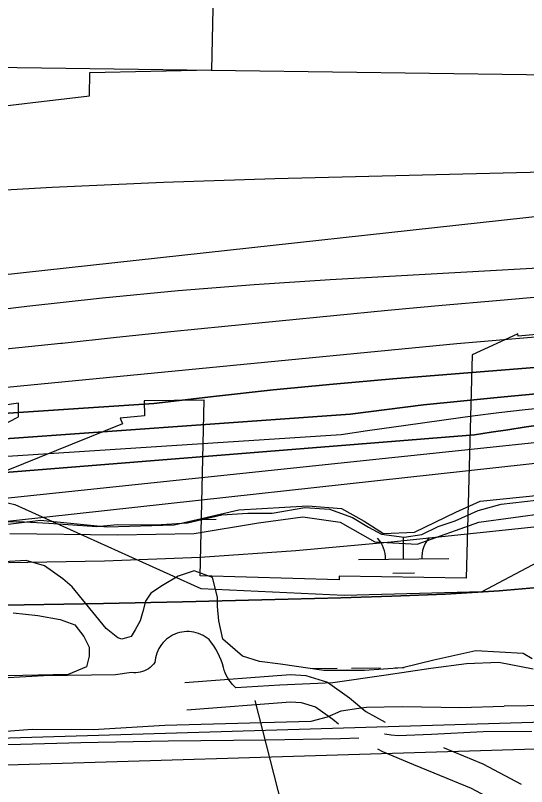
# Model space of a CAD drawing. Extents: x 3651524 to 3689615, y 505651 to 531377.
# Drawn here: x 3667884 to 3668450, y 512586 to 513440 of the extents above; entities that cross this region are included whole.
import ezdxf

# ---------------------------------------------------------------- set-up
doc = ezdxf.new("R2010")
doc.units = 0
for name, color, linetype in [('V-FLOD-BASE', 7, 'Continuous'), ('V-LEVE-TOET', 7, 'Continuous'), ('V-RIVR-EDGE', 7, 'Continuous'), ('V-ROAD-CNTR', 7, 'Continuous'), ('V-RRAP-FSHR', 7, 'Continuous'), ('V-RRAP-RVMT', 7, 'Continuous'), ('V-SITE-VEGE', 7, 'Continuous'), ('V-SURV-LINE', 7, 'Continuous'), ('V-TOPO-DPTH', 7, 'Continuous'), ('V-TOPO-MAJR', 7, 'Continuous'), ('V-TOPO-MINR', 7, 'Continuous'), ('V-TOPO-WATR', 7, 'Continuous'), ('V-UTIL-LINE', 7, 'Continuous'), ('V-WETL-SWMP', 7, 'Continuous')]:
    doc.layers.add(name, color=color, linetype=linetype)

msp = doc.modelspace()

# ---------------------------------------------------------------- linework, layer by layer
at = {"layer": 'V-FLOD-BASE'}
for points in [[(3668292.319, 512644.298), (3668292.421, 512644.242), (3668299.618, 512643.12)], [(3668299.618, 512643.12), (3668307.33, 512642.645), (3668344.287, 512644.152), (3668401.276, 512646.87), (3668455.382, 512647.347)], [(3667786.434, 512630.578), (3667889.385, 512632.843), (3667955.953, 512634.713), (3668052.895, 512636.417), (3668161.105, 512637.816), (3668243.664, 512639.006), (3668263.993, 512639.976)]]:
    msp.add_lwpolyline(points, dxfattribs=at)
at = {"layer": 'V-LEVE-TOET'}
for points in [[(3669040.662, 512687.486), (3668911.671, 512682.542), (3668784.918, 512679.98), (3668748.644, 512680.285), (3668713.154, 512683.097), (3668669.22, 512687.076), (3668654.182, 512687.302), (3668621.737, 512685.901), (3668607.631, 512682.964), (3668565.301, 512678.768), (3668501.333, 512676.232), (3668424.525, 512675.034)], [(3668229.302, 512663.209), (3668244.359, 512669.789), (3668263.769, 512672.943)], [(3668263.769, 512672.943), (3668272.226, 512673.875), (3668311.859, 512674.506), (3668376.436, 512673.473), (3668424.525, 512675.034)], [(3667849.162, 512645.613), (3667902.14, 512649.424), (3667969.832, 512649.297), (3668049.08, 512654.122), (3668143.036, 512656.344), (3668211.16, 512658.445), (3668229.302, 512663.209)]]:
    msp.add_lwpolyline(points, dxfattribs=at)
at = {"layer": 'V-RIVR-EDGE'}
msp.add_lwpolyline([(3667863.191, 512874.903), (3667911.232, 512880.788), (3667985.054, 512873.401), (3668059.5, 512875.618), (3668130.98, 512892.251), (3668207.233, 512896.865), (3668244.445, 512893.771), (3668269.625, 512879.901), (3668291.202, 512866.041), (3668325.425, 512867.757), (3668371.105, 512889.856), (3668398.149, 512901.796), (3668536.259, 512915.862), (3668639.58, 512942.021), (3668732.682, 512962.802), (3668784.93, 512971.078), (3668929.054, 512989.331), (3669000.507, 512995.158), (3669036.51, 512988.465)], dxfattribs=at)
at = {"layer": 'V-ROAD-CNTR'}
for points in [[(3668071.025, 512700.997), (3668188.07, 512709.887), (3668205.26, 512708.869), (3668229.171, 512701.593), (3668253.435, 512684.375), (3668271.696, 512668.987), (3668293.141, 512657.137)], [(3668073.297, 512671.083), (3668188.32, 512679.819), (3668199.932, 512679.131), (3668215.781, 512674.309), (3668235.057, 512660.631), (3668241.369, 512655.311)], [(3668284.406, 512627.688), (3668289.995, 512624.6), (3668324.423, 512610.374), (3668346.845, 512601.109), (3668388.135, 512584.002), (3668429.589, 512562.028)], [(3668357.712, 512629.078), (3668358.315, 512628.829), (3668400.931, 512611.174), (3668443.639, 512588.534)]]:
    msp.add_lwpolyline(points, dxfattribs=at)
at = {"layer": 'V-RRAP-FSHR'}
msp.add_lwpolyline([(3666446.036, 512858.375), (3666748.876, 512924.46), (3666926.088, 512933.719), (3667180.318, 512926.445), (3667429.885, 512916.094), (3667594.622, 512929.414), (3667731.904, 512933.854), (3667882.913, 512898.334), (3668088.835, 512805.096), (3668247.625, 512797.869), (3668400.482, 512801.877), (3668523.56, 512867.255), (3668669.992, 512907.214), (3668748.539, 512920.124), (3668871.339, 512916.094), (3669016.037, 512902.088), (3669155.467, 512912.109)], dxfattribs=at)
at = {"layer": 'V-RRAP-RVMT'}
for points in [[(3667965.779, 513350.691), (3667965.888, 513376.713), (3668100.998, 513379.393), (3668102.942, 513464.225), (3668244.024, 513461.316), (3668248.225, 513553.652), (3668388.31, 513550.576), (3668389.381, 513572.205), (3668532.722, 513571.002), (3668533.476, 513590.119), (3668689.134, 513595.296), (3668682.118, 513350.302), (3668689.137, 513348.766), (3668686.941, 513339.034), (3668811.362, 513308.614), (3668796.843, 513246.386), (3668816.44, 513251.181), (3668815.376, 513255.305), (3668955.853, 513289.336), (3668961.251, 513269.008), (3669089.305, 513301.328)], [(3666467.097, 513184.942), (3666539.442, 513195.511), (3666536.519, 513227.704), (3666677.427, 513243.678), (3666676.841, 513252.745), (3666830.717, 513270.965), (3666830.967, 513268.47), (3666973.62, 513287.605), (3666974.869, 513283.945), (3666983.672, 513285.155), (3666983.007, 513293.736), (3667133.481, 513309.069), (3667135.315, 513295.177), (3667280.633, 513302.5), (3667285.064, 513247.323), (3667410.68, 513248.431), (3667410.762, 513251.425), (3667535.048, 513255.087), (3667534.371, 513282.123), (3667677.525, 513294.852), (3667676.851, 513317.479), (3667821.584, 513329.876), (3667821.333, 513333.786), (3667965.779, 513350.691)], [(3669042.09, 513005.942), (3669013.055, 513000.644), (3669012.258, 513004.243), (3668875.018, 512975.636), (3668876.987, 512967.598), (3668728.825, 512939.82), (3668718.889, 512981.008), (3668598.643, 512955.883), (3668577.344, 513059.456), (3668481.032, 513084.429), (3668476.493, 513087.775), (3668440.05, 513084.57), (3668439.854, 513087.075), (3668438.968, 513086.899), (3668389.37, 513063.994)], [(3668389.37, 513063.994), (3668382.799, 512816.544), (3668242.049, 512819.037), (3668241.968, 512814.712), (3668088.165, 512819.284), (3668092.617, 513013.603), (3668026.296, 513012.926), (3668026.403, 512996.47), (3667999.719, 512993.974), (3668002.132, 512987.735), (3667873.544, 512935.492)], [(3667855.236, 512979.164), (3667886.903, 512995.22), (3667886.938, 513010.303), (3667851.068, 513005.368)]]:
    msp.add_lwpolyline(points, dxfattribs=at)
at = {"layer": 'V-SITE-VEGE'}
for points in [[(3667877.443, 512865.985), (3667996.792, 512864.599), (3668081.569, 512866.147), (3668152.838, 512878.001), (3668201.979, 512884.434), (3668243.253, 512878.517), (3668281.405, 512856.896), (3668328.374, 512854.459), (3668396.48, 512878.702), (3668472.672, 512888.966)], [(3668383.041, 512721.819), (3668343.637, 512716.758), (3668294.057, 512709.44), (3668235.181, 512700.745), (3668176.275, 512698.256), (3668127.813, 512695.383), (3668125.607, 512697.345), (3668123.547, 512699.469), (3668121.646, 512701.738), (3668119.916, 512704.142), (3668118.361, 512706.67), (3668116.995, 512709.303), (3668115.824, 512712.033), (3668114.853, 512714.839), (3668114.089, 512717.71), (3668112.815, 512721.913), (3668111.318, 512726.046), (3668109.606, 512730.095), (3668107.683, 512734.051), (3668105.553, 512737.899), (3668103.223, 512741.629), (3668100.7, 512745.235), (3668097.99, 512748.701), (3668095.891, 512750.39), (3668093.671, 512751.92), (3668091.342, 512753.28), (3668088.919, 512754.464), (3668086.415, 512755.461), (3668083.844, 512756.27), (3668081.219, 512756.889), (3668078.557, 512757.31), (3668075.87, 512757.53), (3668073.172, 512757.55), (3668070.483, 512757.37), (3668067.815, 512756.991), (3668065.181, 512756.413), (3668062.596, 512755.641), (3668060.079, 512754.681), (3668057.638, 512753.534), (3668055.289, 512752.209), (3668053.047, 512750.714), (3668050.923, 512749.057), (3668048.924, 512747.242), (3668047.067, 512745.287), (3668045.365, 512743.2), (3668043.816, 512740.99), (3668042.442, 512738.672), (3668041.242, 512736.257), (3668040.222, 512733.76), (3668039.395, 512731.196), (3668038.758, 512728.577), (3668038.317, 512725.913), (3668038.078, 512723.232), (3668036.54, 512721.298), (3668034.834, 512719.515), (3668032.972, 512717.888), (3668030.973, 512716.438), (3668028.85, 512715.175), (3668026.621, 512714.108), (3668024.305, 512713.244), (3668021.921, 512712.594), (3668019.49, 512712.16), (3668017.028, 512711.949), (3668014.559, 512711.96), (3668012.101, 512712.193), (3667994.595, 512709.805), (3667914.862, 512708.545), (3667783.769, 512701.285)], [(3668456.697, 512715.824), (3668418.705, 512723.363), (3668383.041, 512721.819)]]:
    msp.add_lwpolyline(points, dxfattribs=at)
at = {"layer": 'V-SURV-LINE'}
for points in [[(3667556.221, 512630.169), (3668629.185, 512662.573)], [(3668630.111, 512632.587), (3667557.147, 512600.183)]]:
    msp.add_lwpolyline(points, dxfattribs=at)
at = {"layer": 'V-TOPO-DPTH'}
for points in [[(3667500.959, 512991.961), (3668372.374, 513076.685), (3668398.368, 513078.878), (3668424.364, 513081.044), (3668450.363, 513083.167), (3668476.365, 513085.263), (3668502.349, 513087.522), (3668528.308, 513090.029), (3668554.229, 513092.906), (3668580.123, 513096.03), (3668595.203, 513097.959), (3668628.588, 513102.436), (3668661.932, 513107.183), (3668695.217, 513112.336), (3668728.461, 513117.76), (3668894.582, 513145.904), (3669010.863, 513165.56), (3669127.155, 513185.157)], [(3667500.959, 512991.961), (3668372.374, 513076.685), (3668398.368, 513078.878), (3668424.364, 513081.044), (3668450.363, 513083.167), (3668476.365, 513085.263), (3668502.349, 513087.522), (3668528.308, 513090.029), (3668554.229, 513092.906), (3668580.123, 513096.03), (3668595.203, 513097.959), (3668628.588, 513102.436), (3668661.932, 513107.183), (3668695.217, 513112.336), (3668728.461, 513117.76), (3668894.582, 513145.904), (3669010.863, 513165.56), (3669127.155, 513185.157)], [(3667436.928, 512970.102), (3668037.032, 513010.232), (3668103.037, 513018.009), (3668169.101, 513025.208), (3668235.254, 513031.538), (3668301.466, 513037.291), (3668651.779, 513065.408), (3668656.439, 513065.811), (3668661.095, 513066.252), (3668665.746, 513066.751), (3668670.392, 513067.289), (3668718.744, 513073.185), (3668736.428, 513075.568), (3668754.064, 513078.247), (3668771.626, 513081.371), (3668789.139, 513084.79), (3668806.622, 513088.404), (3668824.112, 513091.981), (3668841.613, 513095.503), (3668859.121, 513098.987), (3669070.449, 513140.695)], [(3669070.449, 513140.695), (3668859.121, 513098.987), (3668841.613, 513095.503), (3668824.112, 513091.981), (3668806.622, 513088.404), (3668789.139, 513084.79), (3668771.626, 513081.371), (3668754.064, 513078.247), (3668736.428, 513075.568), (3668718.744, 513073.185), (3668670.392, 513067.289), (3668665.746, 513066.751), (3668661.095, 513066.252), (3668656.439, 513065.811), (3668651.779, 513065.408), (3668301.466, 513037.291), (3668235.254, 513031.538), (3668169.101, 513025.208), (3668103.037, 513018.009), (3668037.032, 513010.232), (3667436.928, 512970.102)], [(3667463.632, 512941.982), (3668254.401, 512998.298), (3668294.967, 513003.539), (3668335.572, 513008.443), (3668376.235, 513012.841), (3668416.937, 513016.901), (3668624.801, 513036.332), (3668642.635, 513038.115), (3668660.452, 513040.05), (3668678.242, 513042.213), (3668696.015, 513044.528), (3668866.698, 513067.877), (3668918.834, 513075.671), (3668970.815, 513084.327), (3669022.565, 513094.275), (3669074.16, 513105.085)], [(3669074.16, 513105.085), (3669022.565, 513094.275), (3668970.815, 513084.327), (3668918.834, 513075.671), (3668866.698, 513067.877), (3668696.015, 513044.528), (3668678.242, 513042.213), (3668660.452, 513040.05), (3668642.635, 513038.115), (3668624.801, 513036.332), (3668416.937, 513016.901), (3668376.235, 513012.841), (3668335.572, 513008.443), (3668294.967, 513003.539), (3668254.401, 512998.298), (3667463.632, 512941.982)], [(3669029.994, 513063.33), (3668726.251, 513018.199), (3668692.985, 513013.48), (3668659.682, 513009.053), (3668626.323, 513005.066), (3668592.928, 513001.372), (3668538.885, 512995.754), (3668520.451, 512993.719), (3668502.036, 512991.528), (3668483.65, 512989.103), (3668465.284, 512986.521), (3668446.935, 512983.806), (3668428.589, 512981.069), (3668410.249, 512978.299), (3668391.912, 512975.507), (3667517.476, 512905.36)], [(3669029.994, 513063.33), (3668726.251, 513018.199), (3668692.985, 513013.48), (3668659.682, 513009.053), (3668626.323, 513005.066), (3668592.928, 513001.372), (3668538.885, 512995.754), (3668520.451, 512993.719), (3668502.036, 512991.528), (3668483.65, 512989.103), (3668465.284, 512986.521), (3668446.935, 512983.806), (3668428.589, 512981.069), (3668410.249, 512978.299), (3668391.912, 512975.507), (3667517.476, 512905.36)], [(3667682.822, 512858.915), (3668650.487, 512965.093), (3668654.643, 512966.088), (3668658.784, 512967.142), (3668662.9, 512968.288), (3668667.001, 512969.493), (3668673.859, 512971.592), (3668681.413, 512973.731), (3668689.016, 512975.657), (3668696.694, 512977.262), (3668704.421, 512978.654), (3668709.52, 512979.463), (3668719.833, 512981.101), (3668730.145, 512982.743), (3668740.457, 512984.39), (3668750.768, 512986.04), (3669211.218, 513059.845)], [(3667682.822, 512858.915), (3668650.487, 512965.093), (3668654.643, 512966.088), (3668658.784, 512967.142), (3668662.9, 512968.288), (3668667.001, 512969.493), (3668673.859, 512971.592), (3668681.413, 512973.731), (3668689.016, 512975.657), (3668696.694, 512977.262), (3668704.421, 512978.654), (3668709.52, 512979.463), (3668719.833, 512981.101), (3668730.145, 512982.743), (3668740.457, 512984.39), (3668750.768, 512986.04), (3669211.218, 513059.845)], [(3669032.192, 512941.521), (3668956.696, 512921.925), (3668905.946, 512908.154), (3668855.419, 512893.644), (3668805.223, 512878.023), (3668755.248, 512861.663), (3668700.847, 512843.187), (3668678.073, 512836.246), (3668655.078, 512830.28), (3668631.754, 512825.774), (3668608.209, 512822.241), (3668537.52, 512813.909), (3668478.406, 512807.742), (3668419.215, 512802.632), (3668359.909, 512799.106), (3668300.526, 512796.638), (3668244.04, 512795.046), (3668156.353, 512792.732), (3668068.66, 512790.624), (3667980.961, 512788.827), (3667893.258, 512787.238), (3667407.508, 512779.298)]]:
    msp.add_lwpolyline(points, dxfattribs=at)
at = {"layer": 'V-TOPO-MAJR'}
msp.add_lwpolyline([(3667872.966, 513070.546), (3667933.836, 513076.853), (3667935.423, 513077.022), (3667995.488, 513083.363), (3668055.562, 513089.617), (3668115.65, 513095.739), (3668175.746, 513101.775), (3668235.86, 513107.636), (3668295.987, 513113.354), (3668356.134, 513118.854), (3668416.295, 513124.211), (3668633.272, 513143.135), (3668648.091, 513144.54), (3668662.893, 513146.095), (3668677.67, 513147.872), (3668692.43, 513149.798), (3668790.067, 513163.29), (3668853.577, 513172.428), (3668917.013, 513182.038), (3668980.338, 513192.355), (3669043.589, 513203.145)], dxfattribs=at)
at = {"layer": 'V-TOPO-MINR'}
for points in [[(3667697.318, 513384.678), (3668664.172, 513371.537), (3668668.113, 513371.61), (3668670.078, 513371.748), (3668672.041, 513371.936), (3668693.048, 513374.356), (3668701.389, 513375.432), (3668709.706, 513376.659), (3668717.987, 513378.113), (3668726.243, 513379.717), (3668734.481, 513381.43), (3668742.722, 513383.135), (3668750.964, 513384.83), (3668759.208, 513386.518), (3668997.51, 513435.14), (3669124.957, 513460.871)], [(3667801.195, 513242.409), (3667924.368, 513249.731), (3668047.643, 513255.083), (3668170.984, 513259.121), (3668661.719, 513271.262), (3668665.812, 513271.438), (3668667.854, 513271.587), (3668669.895, 513271.765), (3668692.112, 513273.958), (3668705.243, 513275.386), (3668718.35, 513276.987), (3668731.424, 513278.849), (3668744.474, 513280.884), (3668752.568, 513282.229), (3668769.633, 513285.152), (3668786.676, 513288.19), (3668803.689, 513291.398), (3668820.68, 513294.721), (3669036.216, 513337.994)], [(3667433.72, 513104.96), (3668499.387, 513221.686), (3668623.831, 513231.105), (3668644.381, 513232.824), (3668664.91, 513234.758), (3668685.406, 513237.017), (3668705.879, 513239.491), (3668855.762, 513258.804), (3668951.129, 513271.321), (3669046.456, 513284.138)], [(3667783.171, 513104.144), (3667896.124, 513117.79), (3667979.906, 513127.089), (3668063.784, 513135.303), (3668147.805, 513141.89), (3668231.922, 513147.393), (3668659.468, 513171.2), (3668661.496, 513171.331), (3668665.544, 513171.674), (3668667.565, 513171.886), (3668685.708, 513173.955), (3668696.479, 513175.297), (3668707.228, 513176.789), (3668717.943, 513178.506), (3668728.635, 513180.373), (3668739.312, 513182.347), (3668749.99, 513184.314), (3668760.67, 513186.27), (3668771.351, 513188.22), (3669050.282, 513238.997)], [(3667500.959, 512991.961), (3668372.374, 513076.685), (3668398.368, 513078.878), (3668424.364, 513081.044), (3668450.363, 513083.167), (3668476.365, 513085.263), (3668502.349, 513087.522), (3668528.308, 513090.029), (3668554.229, 513092.906), (3668580.123, 513096.03), (3668595.203, 513097.959), (3668628.588, 513102.436), (3668661.932, 513107.183), (3668695.217, 513112.336), (3668728.461, 513117.76), (3668894.582, 513145.904), (3669010.863, 513165.56), (3669127.155, 513185.157)], [(3667436.928, 512970.102), (3668037.032, 513010.232), (3668103.037, 513018.009), (3668169.101, 513025.208), (3668235.254, 513031.538), (3668301.466, 513037.291), (3668651.779, 513065.408), (3668656.439, 513065.811), (3668661.095, 513066.252), (3668665.746, 513066.751), (3668670.392, 513067.289), (3668718.744, 513073.185), (3668736.428, 513075.568), (3668754.064, 513078.247), (3668771.626, 513081.371), (3668789.139, 513084.79), (3668806.622, 513088.404), (3668824.112, 513091.981), (3668841.613, 513095.503), (3668859.121, 513098.987), (3669070.449, 513140.695)], [(3667463.632, 512941.982), (3668254.401, 512998.298), (3668294.967, 513003.539), (3668335.572, 513008.443), (3668376.235, 513012.841), (3668416.937, 513016.901), (3668624.801, 513036.332), (3668642.635, 513038.115), (3668660.452, 513040.05), (3668678.242, 513042.213), (3668696.015, 513044.528), (3668866.698, 513067.877), (3668918.834, 513075.671), (3668970.815, 513084.327), (3669022.565, 513094.275), (3669074.16, 513105.085)], [(3667459.899, 512924.836), (3668244.331, 512975.87), (3668273.396, 512980.018), (3668302.462, 512984.156), (3668331.531, 512988.278), (3668360.601, 512992.391), (3668389.694, 512996.314), (3668418.817, 512999.995), (3668447.982, 513003.312), (3668477.177, 513006.386), (3668609.372, 513019.474), (3668634.739, 513022.152), (3668660.08, 513025.05), (3668685.381, 513028.278), (3668710.655, 513031.725), (3668946.675, 513065.479), (3669013.035, 513075.825), (3669079.189, 513087.279)], [(3667517.476, 512905.36), (3668391.912, 512975.507), (3668410.249, 512978.299), (3668428.589, 512981.069), (3668446.935, 512983.806), (3668465.284, 512986.521), (3668483.65, 512989.103), (3668502.036, 512991.528), (3668520.451, 512993.719), (3668538.885, 512995.754), (3668592.928, 513001.372), (3668626.323, 513005.066), (3668659.682, 513009.053), (3668692.985, 513013.48), (3668726.251, 513018.199), (3669029.994, 513063.33)], [(3667650.917, 512882.08), (3668535.349, 512975.027), (3668543.642, 512976.539), (3668551.945, 512977.996), (3668560.262, 512979.368), (3668568.588, 512980.685), (3668576.929, 512981.904), (3668585.279, 512983.051), (3668593.644, 512984.088), (3668602.018, 512985.051), (3668622.319, 512987.252), (3668640.834, 512989.384), (3668659.328, 512991.681), (3668677.79, 512994.224), (3668696.23, 512996.931), (3669116.248, 513061.451)], [(3667876.017, 512834.129), (3667982.127, 512835.904), (3668088.119, 512839.894), (3668193.933, 512847.209), (3668299.629, 512856.739), (3668489.129, 512876.828), (3668499.973, 512878.074), (3668510.8, 512879.447), (3668521.602, 512881.01), (3668532.386, 512882.7), (3668543.149, 512884.529), (3668553.902, 512886.417), (3668564.639, 512888.393), (3668575.365, 512890.427), (3668605.681, 512896.306), (3668631.506, 512901.557), (3668657.259, 512907.119), (3668682.908, 512913.148), (3668708.487, 512919.488), (3668804.639, 512944.247), (3668877.944, 512962.248), (3668951.49, 512979.145), (3669025.397, 512994.385), (3669099.545, 513008.522)], [(3667407.508, 512779.298), (3667893.258, 512787.238), (3667980.961, 512788.827), (3668068.66, 512790.624), (3668156.353, 512792.732), (3668244.04, 512795.046), (3668300.526, 512796.638), (3668359.909, 512799.106), (3668419.215, 512802.632), (3668478.406, 512807.742), (3668537.52, 512813.909), (3668608.209, 512822.241), (3668631.754, 512825.774), (3668655.078, 512830.28), (3668678.073, 512836.246), (3668700.847, 512843.187), (3668755.248, 512861.663), (3668805.223, 512878.023), (3668855.419, 512893.644), (3668905.946, 512908.154), (3668956.696, 512921.925), (3669032.192, 512941.521)]]:
    msp.add_lwpolyline(points, dxfattribs=at)
at = {"layer": 'V-TOPO-WATR'}
msp.add_lwpolyline([(3667682.822, 512858.915), (3668650.487, 512965.093), (3668654.643, 512966.088), (3668658.784, 512967.142), (3668662.9, 512968.288), (3668667.001, 512969.493), (3668673.859, 512971.592), (3668681.413, 512973.731), (3668689.016, 512975.657), (3668696.694, 512977.262), (3668704.421, 512978.654), (3668709.52, 512979.463), (3668719.833, 512981.101), (3668730.145, 512982.743), (3668740.457, 512984.39), (3668750.768, 512986.04), (3669211.218, 513059.845)], dxfattribs=at)
at = {"layer": 'V-UTIL-LINE'}
msp.add_line((3668186.087, 512535.768), (3668149.024, 512681.246), dxfattribs=at)
at = {"layer": 'V-WETL-SWMP'}
for p, q in [((3668090.77, 512881.817), (3668106.045, 512881.981)), ((3668313.376, 512837.78), (3668313.112, 512862.342)), ((3668263.379, 512837.242), (3668363.374, 512838.318)), ((3668301.543, 512822.221), (3668325.542, 512822.479)), ((3668210.141, 512716.591), (3668239.829, 512716.91)), ((3668255.828, 512717.083), (3668287.826, 512717.427)), ((3668303.825, 512717.599), (3668314.038, 512717.709))]:
    msp.add_line(p, q, dxfattribs=at)
for points in [[(3667846.571, 512879.348), (3667893.787, 512879.16), (3667920.48, 512877.643), (3667973.871, 512873.788), (3667996.441, 512875.947), (3668039.14, 512875.737), (3668074.027, 512877.953), (3668112.168, 512886.754), (3668140.898, 512888.531), (3668167.995, 512888.659), (3668204.094, 512894.986), (3668231.2, 512893.061), (3668256.698, 512883.738), (3668274.402, 512873.146), (3668288.808, 512865.414), (3668313.867, 512862.247), (3668333.56, 512865.213), (3668351.583, 512873.919), (3668370.44, 512880.166), (3668395.84, 512891.781), (3668421.263, 512898.47), (3668472.965, 512904.46)], [(3667984.098, 512760.78), (3667946.358, 512807.229), (3667936.198, 512815.938), (3667915.876, 512830.453), (3667895.555, 512836.259), (3667870.879, 512834.808)], [(3668455.842, 512727.395), (3668445.682, 512733.201), (3668393.427, 512736.104), (3668346.978, 512725.944), (3668312.142, 512717.235), (3668270.048, 512714.332), (3668225.05, 512714.332), (3668177.15, 512721.589), (3668153.926, 512724.492), (3668135.056, 512730.298), (3668113.283, 512749.168), (3668108.929, 512769.489), (3668107.477, 512785.456), (3668107.477, 512795.617), (3668101.671, 512817.39), (3668081.35, 512824.647), (3668063.932, 512818.841), (3668046.513, 512808.68), (3668033.45, 512799.971), (3668027.643, 512791.262), (3668024.74, 512779.65), (3668021.837, 512769.489), (3668016.031, 512759.329), (3668011.677, 512752.071), (3668001.516, 512749.168), (3667997.162, 512750.62), (3667984.098, 512760.78)], [(3667881.04, 512778.198), (3667908.619, 512775.295), (3667933.295, 512770.941), (3667949.261, 512765.135), (3667959.422, 512752.071), (3667965.228, 512740.459), (3667965.228, 512730.298), (3667962.325, 512718.686), (3667942.004, 512709.977), (3667875.234, 512708.525)]]:
    msp.add_lwpolyline(points, dxfattribs=at)
for centre, start, end in [((3668258.132, 512837.66), 359.844864, 41.388523), ((3668368.611, 512838.849), 139.844861, 181.38852)]:
    msp.add_arc(centre, 35.246, start, end, dxfattribs=at)

doc.saveas('drawing.dxf')
